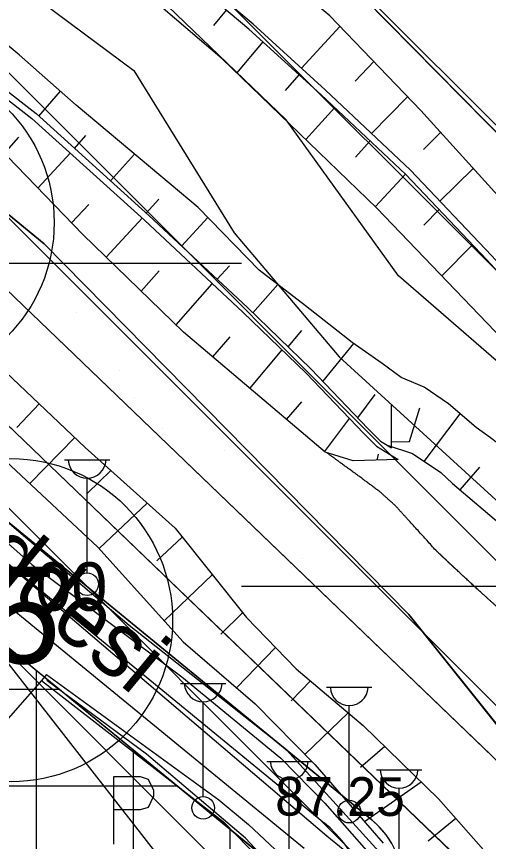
# Model space of a CAD drawing. Extents: x 417995 to 421451, y 4454518 to 4458015.
# Drawn here: x 420697.6 to 420770.7, y 4456517.4 to 4456645.1 of the extents above; entities that cross this region are included whole.
import ezdxf

# ---------------------------------------------------------------- set-up
doc = ezdxf.new("R2010")
doc.units = 0
for name, color, linetype in [('ADAKENARI', 7, 'Continuous'), ('Egri_1m', 7, 'Continuous'), ('Hid_Dere_Sulu_Yat_Gen', 7, 'Continuous'), ('KALDIRIM_FAT', 7, 'Continuous'), ('KD_DAIRE', 7, 'Continuous'), ('KD_YGEN', 7, 'Continuous'), ('PL_AYA_PARK_DINLENME', 7, 'Continuous'), ('PL_KON_ONE_100', 7, 'Continuous'), ('PL_TA_K_DERE', 7, 'Continuous'), ('PL_TİCARET', 7, 'Continuous'), ('S_Cad_Sok_Lambasi', 7, 'Continuous'), ('S_Otopark', 7, 'Continuous'), ('Sev_Sevalti', 7, 'Continuous'), ('Sev_Sevustu', 7, 'Continuous'), ('Sev_Tarama', 7, 'Continuous'), ('Sinir_Ist_Duvari', 7, 'Continuous'), ('Sinir_Parmaklik_bir_taraf', 7, 'Continuous'), ('Sinir_Tel_bir_taraf', 7, 'Continuous'), ('SN_TASKIN', 7, 'Continuous'), ('SN_TR_SIVILASMA', 7, 'Continuous'), ('SN_TR_TASKIN', 7, 'Continuous'), ('TRFAT_PARKALANI', 7, 'Continuous'), ('TRFAT_TİCARET', 7, 'Continuous'), ('Y_Cadde_Yol', 7, 'Continuous'), ('Y_Kot_Noktasi', 7, 'Continuous'), ('Yol_Kaldirim_kenari_bordurtasi', 7, 'Continuous'), ('Yol_Sose', 7, 'Continuous')]:
    doc.layers.add(name, color=color, linetype=linetype)

msp = doc.modelspace()

# ---------------------------------------------------------------- linework, layer by layer
at = {"layer": 'ADAKENARI'}
for p, q in [((420578.41, 4456663.41), (420752.58, 4456520.73)), ((420639.69, 4456661.01), (420701.86, 4456609.89)), ((420804.8, 4456593.75), (420743.75, 4456655.72)), ((420657.58, 4456639.75), (420780.57, 4456521.61)), ((420648.52, 4456627.66), (420768.79, 4456512.12)), ((420605.44, 4456621.88), (420740.82, 4456510.98)), ((420701.86, 4456609.89), (420758.35, 4456552.55)), ((420758.35, 4456552.55), (420808.54, 4456489.62))]:
    msp.add_line(p, q, dxfattribs=at)
for centre, radius, start, end in [((420191.41, 4456074.8), 823.13, 35.35416, 63.79989), ((420744.03, 4456510.29), 13.5, 356.1064, 50.6765)]:
    msp.add_arc(centre, radius, start, end, dxfattribs=at)
at = {"layer": 'Egri_1m'}
for points in [[(420763.09, 4456561.91), (420763.01, 4456561.98), (420762.94, 4456562.05), (420762.87, 4456562.12), (420762.79, 4456562.19), (420762.72, 4456562.26), (420762.65, 4456562.33), (420762.02, 4456563.01), (420761.33, 4456563.78), (420760.63, 4456564.55), (420759.93, 4456565.32), (420759.23, 4456566.09), (420758.53, 4456566.86), (420758.09, 4456567.34), (420757.74, 4456567.73), (420757.39, 4456568.11), (420757.04, 4456568.49), (420756.7, 4456568.88), (420756.35, 4456569.26), (420755.97, 4456569.62), (420755.59, 4456569.97), (420755.2, 4456570.31), (420754.82, 4456570.66), (420754.43, 4456571), (420754.05, 4456571.35), (420753.6, 4456571.71), (420753.08, 4456572.09), (420752.57, 4456572.48), (420752.06, 4456572.86), (420751.54, 4456573.24), (420751.03, 4456573.63), (420750.51, 4456574.01), (420750, 4456574.38), (420749.48, 4456574.76), (420748.96, 4456575.14), (420748.44, 4456575.51), (420747.92, 4456575.89), (420747.5, 4456576.2), (420747.34, 4456576.31), (420747.19, 4456576.42), (420747.03, 4456576.54), (420746.88, 4456576.65), (420746.73, 4456576.76), (420746.57, 4456576.87), (420746.42, 4456576.98), (420746.27, 4456577.1), (420746.11, 4456577.21), (420745.96, 4456577.32), (420745.81, 4456577.43), (420745.65, 4456577.55)], [(420764.27, 4456560.8), (420764.24, 4456560.83), (420764.22, 4456560.85), (420764.2, 4456560.87), (420764.17, 4456560.89), (420764.15, 4456560.92), (420764.12, 4456560.94), (420764.1, 4456560.96), (420764.08, 4456560.98), (420764.05, 4456561.01), (420764.03, 4456561.03), (420764, 4456561.05), (420763.98, 4456561.07), (420763.96, 4456561.1), (420763.93, 4456561.12), (420763.91, 4456561.14), (420763.88, 4456561.17), (420763.86, 4456561.19), (420763.84, 4456561.21), (420763.81, 4456561.23), (420763.79, 4456561.26), (420763.76, 4456561.28), (420763.74, 4456561.3), (420763.71, 4456561.32), (420763.69, 4456561.35), (420763.67, 4456561.37), (420763.64, 4456561.39), (420763.62, 4456561.41), (420763.59, 4456561.44), (420763.57, 4456561.46), (420763.55, 4456561.48), (420763.52, 4456561.51), (420763.5, 4456561.53), (420763.47, 4456561.55), (420763.45, 4456561.57), (420763.43, 4456561.6), (420763.4, 4456561.62), (420763.38, 4456561.64), (420763.35, 4456561.66), (420763.33, 4456561.69), (420763.31, 4456561.71), (420763.28, 4456561.73), (420763.26, 4456561.75), (420763.23, 4456561.78), (420763.21, 4456561.8), (420763.18, 4456561.82), (420763.16, 4456561.85), (420763.14, 4456561.87), (420763.11, 4456561.89), (420763.09, 4456561.91)], [(420764.27, 4456560.8), (420764.29, 4456560.78), (420764.32, 4456560.76), (420764.34, 4456560.73), (420764.37, 4456560.71), (420764.39, 4456560.69), (420764.41, 4456560.67), (420764.44, 4456560.64), (420764.46, 4456560.62), (420764.49, 4456560.6), (420764.51, 4456560.58), (420764.53, 4456560.55), (420764.56, 4456560.53), (420764.58, 4456560.51), (420764.61, 4456560.49), (420764.63, 4456560.46), (420764.65, 4456560.44), (420764.68, 4456560.42), (420764.7, 4456560.39), (420764.73, 4456560.37), (420764.75, 4456560.35), (420764.77, 4456560.33), (420764.8, 4456560.3), (420764.82, 4456560.28), (420764.85, 4456560.26), (420764.87, 4456560.24), (420764.9, 4456560.21), (420764.92, 4456560.19), (420764.94, 4456560.17), (420764.97, 4456560.15), (420764.99, 4456560.12), (420765.02, 4456560.1), (420765.04, 4456560.08), (420765.06, 4456560.05), (420765.09, 4456560.03), (420765.11, 4456560.01), (420765.14, 4456559.99), (420765.16, 4456559.96), (420765.18, 4456559.94), (420765.21, 4456559.92), (420765.23, 4456559.9), (420765.26, 4456559.87), (420765.28, 4456559.85), (420765.31, 4456559.83), (420765.33, 4456559.81), (420765.35, 4456559.78), (420765.38, 4456559.76), (420765.4, 4456559.74), (420765.43, 4456559.72), (420765.45, 4456559.69)], [(420785.89, 4456537.95), (420785.39, 4456538.63), (420784.89, 4456539.31), (420784.4, 4456539.99), (420783.9, 4456540.67), (420783.4, 4456541.35), (420782.9, 4456542.03), (420782.4, 4456542.72), (420781.9, 4456543.4), (420781.5, 4456543.96), (420781.12, 4456544.5), (420780.74, 4456545.03), (420780.35, 4456545.57), (420779.95, 4456546.09), (420779.53, 4456546.61), (420779.12, 4456547.12), (420778.7, 4456547.64), (420778.31, 4456548.04), (420777.92, 4456548.4), (420777.54, 4456548.75), (420777.15, 4456549.11), (420776.76, 4456549.45), (420776.36, 4456549.79), (420775.96, 4456550.13), (420775.56, 4456550.47), (420775.18, 4456550.81), (420774.81, 4456551.14), (420774.44, 4456551.48), (420774.07, 4456551.81), (420773.7, 4456552.15), (420773.33, 4456552.49), (420772.96, 4456552.82), (420772.59, 4456553.16), (420772.24, 4456553.48), (420771.92, 4456553.76), (420771.61, 4456554.05), (420771.29, 4456554.33), (420770.97, 4456554.62), (420770.66, 4456554.9), (420770.34, 4456555.19), (420770.02, 4456555.48), (420769.67, 4456555.79), (420769.14, 4456556.28), (420768.61, 4456556.76), (420768.08, 4456557.25), (420767.55, 4456557.74), (420767.03, 4456558.22), (420766.5, 4456558.71), (420765.98, 4456559.2), (420765.45, 4456559.69)]]:
    msp.add_spline(points, degree=3, dxfattribs=at)
at = {"layer": 'Hid_Dere_Sulu_Yat_Gen'}
for points in [[(420788.84, 4456575.26), (420772.88, 4456595.08), (420753.39, 4456615.44), (420729.41, 4456638.51), (420709.42, 4456655.64), (420685.88, 4456673.8), (420663.95, 4456689.74), (420644.72, 4456702.75), (420638.1, 4456706.54)], [(420788.7, 4456562.23), (420779.24, 4456572.91), (420773.13, 4456578.23), (420770.96, 4456579.86), (420768.73, 4456581.48), (420764.49, 4456585.13), (420760.7, 4456587.71), (420757.16, 4456589.19), (420754.18, 4456591.37), (420749.56, 4456594.65), (420742.32, 4456600.31), (420735.18, 4456605.84), (420725.73, 4456615.52), (420721.55, 4456619.01), (420706.86, 4456631.38), (420698.03, 4456639.14), (420687.17, 4456648.17), (420670.75, 4456659.52), (420654.33, 4456672), (420639.37, 4456681.93), (420628.8, 4456688.61)]]:
    msp.add_lwpolyline(points, dxfattribs=at)
at = {"layer": 'KALDIRIM_FAT'}
for p, q in [((420561.09, 4456671.14), (420745.28, 4456520.25)), ((420609.07, 4456625.37), (420742.12, 4456516.38))]:
    msp.add_line(p, q, dxfattribs=at)
msp.add_arc((420733.33, 4456505.66), 18.86, 356.1033, 50.6765, dxfattribs=at)
at = {"layer": 'KD_DAIRE'}
for centre in [(420678.43, 4456613.19), (420696.76, 4456551.65)]:
    msp.add_circle(centre, 25, dxfattribs=at)
at = {"layer": 'PL_AYA_PARK_DINLENME'}
for points in [[(420748.16, 4456516.17), (420745.66, 4456518.22), (420541.58, 4456692.09), (420537.09, 4456695.76), (420532.45, 4456699.23), (420527.67, 4456702.5), (420522.75, 4456705.56), (420517.7, 4456708.42), (420512.54, 4456711.05), (420507.27, 4456713.47), (420501.91, 4456715.66), (420360.26, 4456770.01), (420355.91, 4456776.8), (420359.27, 4456828.3)], [(420413.74, 4456796.23), (420457.31, 4456777.77), (420497.19, 4456760.04), (420547.41, 4456742.32), (420585.81, 4456724.6), (420620.52, 4456702.44), (420647.1, 4456684.72), (420666.31, 4456672.9), (420689.94, 4456655.91), (420715.78, 4456636.71), (420731.29, 4456611.6), (420747.54, 4456592.4), (420806.62, 4456538.49), (420839.11, 4456497.14)], [(420778.06, 4456586.46), (420756.72, 4456604.95), (420739.36, 4456629.1), (420719.74, 4456647.97), (420684.27, 4456675.89), (420660.88, 4456689.48), (420628.42, 4456712.12), (420597.48, 4456734.76), (420571.07, 4456750.6)]]:
    msp.add_lwpolyline(points, dxfattribs=at)
for points in [[(420398.45, 4456770.44), (420341.54, 4456780.97), (420343.75, 4456814.1), (420500.97, 4456742.52), (420572.51, 4456705.35), (420639.69, 4456661.01), (420701.86, 4456609.89), (420758.35, 4456552.55), (420808.54, 4456489.62), (420852.3, 4456421.11), (420929.96, 4456284.24), (420924.23, 4456280.99), (420830.14, 4456440.67), (420780.57, 4456521.61), (420657.58, 4456639.75), (420530.8, 4456712.43), (420483.24, 4456735.93), (420462.9, 4456746.95), (420444.36, 4456753.77)], [(420756.36, 4456492.63), (420757.5, 4456509.37), (420757.51, 4456510.98), (420757.34, 4456512.57), (420756.97, 4456514.14), (420756.42, 4456515.65), (420755.7, 4456517.08), (420754.81, 4456518.42), (420753.76, 4456519.64), (420752.58, 4456520.73), (420578.41, 4456663.41), (420580.89, 4456666.43), (420648.52, 4456627.66), (420768.79, 4456512.12), (420781.13, 4456491.97)]]:
    msp.add_lwpolyline(points, close=True, dxfattribs=at)
at = {"layer": 'PL_KON_ONE_100'}
msp.add_arc((420191.41, 4456074.8), 823.13, 41.27928, 52.66895, dxfattribs=at)
at = {"layer": 'PL_TA_K_DERE'}
msp.add_lwpolyline([(420859.03, 4456525.74), (420905.43, 4456453.12), (420983.89, 4456314.84), (420929.96, 4456284.24), (420852.3, 4456421.11), (420808.54, 4456489.62), (420758.35, 4456552.55), (420701.86, 4456609.89), (420639.69, 4456661.01), (420572.51, 4456705.35), (420500.97, 4456742.52), (420343.75, 4456814.1), (420348.15, 4456880.22), (420452.95, 4456832.51), (420528.13, 4456798.28), (420603.97, 4456758.88), (420676.56, 4456710.96), (420743.75, 4456655.72), (420804.8, 4456593.75)], close=True, dxfattribs=at)
for points in [[(420413.74, 4456796.23), (420457.31, 4456777.77), (420497.19, 4456760.04), (420547.41, 4456742.32), (420585.81, 4456724.6), (420620.52, 4456702.44), (420647.1, 4456684.72), (420666.31, 4456672.9), (420689.94, 4456655.91), (420715.78, 4456636.71), (420731.29, 4456611.6), (420747.54, 4456592.4), (420806.62, 4456538.49), (420839.11, 4456497.14)], [(420778.06, 4456586.46), (420756.72, 4456604.95), (420739.36, 4456629.1), (420719.74, 4456647.97), (420684.27, 4456675.89), (420660.88, 4456689.48), (420628.42, 4456712.12), (420597.48, 4456734.76), (420571.07, 4456750.6)]]:
    msp.add_lwpolyline(points, dxfattribs=at)
at = {"layer": 'PL_TİCARET'}
msp.add_lwpolyline([(420385.69, 4456393.42), (420394.63, 4456520.03), (420397.17, 4456524), (420597.45, 4456622.21), (420600.7, 4456622.93), (420603.05, 4456622.66), (420605.44, 4456621.88), (420740.82, 4456510.98)], dxfattribs=at)
at = {"layer": 'S_Cad_Sok_Lambasi'}
for p, q in [((420705.04, 4456576.46), (420712.04, 4456576.46)), ((420708.54, 4456558.96), (420708.54, 4456573.63)), ((420723, 4456541.85), (420730, 4456541.85)), ((420745.61, 4456541.27), (420752.61, 4456541.27)), ((420726.5, 4456524.35), (420726.5, 4456539.03)), ((420749.11, 4456523.77), (420749.11, 4456538.44)), ((420736.33, 4456529.8), (420743.33, 4456529.8)), ((420753.32, 4456528.49), (420760.32, 4456528.49)), ((420739.83, 4456512.3), (420739.83, 4456526.97)), ((420756.82, 4456510.99), (420756.82, 4456525.66))]:
    msp.add_line(p, q, dxfattribs=at)
for centre in [(420708.54, 4456557.21), (420726.5, 4456522.6), (420749.11, 4456522.02)]:
    msp.add_circle(centre, 1.75, dxfattribs=at)
for centre in [(420708.54, 4456576.56), (420726.5, 4456541.96), (420749.11, 4456541.37), (420739.83, 4456529.9), (420756.82, 4456528.59)]:
    msp.add_arc(centre, 2.93, 183.298, 356.9072, dxfattribs=at)
at = {"layer": 'S_Otopark'}
for points in [[(420712.65, 4456527.47), (420716.74, 4456527.47)], [(420712.65, 4456516.97), (420712.65, 4456527.47)], [(420716.74, 4456527.47), (420717.97, 4456527.05), (420718.81, 4456525.34), (420718.81, 4456524.43), (420717.97, 4456522.64), (420716.74, 4456522.29)], [(420716.74, 4456522.29), (420712.65, 4456522.29)]]:
    msp.add_lwpolyline(points, dxfattribs=at)
at = {"layer": 'Sev_Sevalti'}
for points in [[(420778.38, 4456600.24), (420771.14, 4456608.12), (420758.58, 4456621.31), (420745.38, 4456633.73), (420734.23, 4456643.9), (420716.86, 4456658.48), (420706.46, 4456666.89), (420688.71, 4456680.37), (420672.94, 4456691.49), (420658.33, 4456701.75), (420642.21, 4456711.57), (420630.14, 4456719.67)], [(420541.24, 4456707.54), (420549.93, 4456692.47), (420555.55, 4456684.39), (420573.51, 4456672.67), (420586.73, 4456663.16), (420599.75, 4456654.2), (420614.42, 4456644.85), (420618.88, 4456640.9), (420620.67, 4456643.12), (420633.4, 4456631.82), (420629.71, 4456627.87), (420643.09, 4456619.42), (420656.67, 4456608.9), (420665.25, 4456601.78), (420679.18, 4456590.93), (420695.96, 4456576.25), (420710.17, 4456562.95), (420723.4, 4456548.29), (420734.56, 4456538.68), (420743.79, 4456529.3), (420754.35, 4456517.11)], [(420788.84, 4456575.26), (420772.88, 4456595.08), (420753.39, 4456615.44), (420729.41, 4456638.51), (420709.42, 4456655.64), (420685.88, 4456673.8), (420663.95, 4456689.74), (420644.72, 4456702.75), (420638.1, 4456706.54)], [(420788.7, 4456562.23), (420779.24, 4456572.91), (420773.13, 4456578.23), (420770.96, 4456579.86), (420768.73, 4456581.48), (420764.49, 4456585.13), (420760.7, 4456587.71), (420757.16, 4456589.19), (420754.18, 4456591.37), (420749.56, 4456594.65), (420742.32, 4456600.31), (420735.18, 4456605.84), (420725.73, 4456615.52), (420721.55, 4456619.01), (420706.86, 4456631.38), (420698.03, 4456639.14), (420687.17, 4456648.17), (420670.75, 4456659.52), (420654.33, 4456672), (420639.37, 4456681.93), (420628.8, 4456688.61)], [(420626.88, 4456682.02), (420647.32, 4456668.86), (420665.6, 4456655.57), (420683.86, 4456641.83), (420699.98, 4456629.29), (420717.41, 4456613.55), (420732.65, 4456599.3), (420742.44, 4456589.86), (420751.34, 4456580.56), (420753.32, 4456578.59), (420756.67, 4456576.51)]]:
    msp.add_lwpolyline(points, dxfattribs=at)
at = {"layer": 'Sev_Sevustu'}
for points in [[(420756.67, 4456576.51), (420749.74, 4456576.3), (420745.37, 4456577.63), (420723.44, 4456596.25), (420707.88, 4456611.32), (420696.19, 4456623.44), (420679.96, 4456634.94), (420668.92, 4456643.07), (420658.21, 4456651.16), (420645.63, 4456661.11), (420621.91, 4456676.22), (420610.06, 4456683.12), (420601.46, 4456689.73), (420590.02, 4456696.78), (420575.56, 4456703.81), (420553.68, 4456714.69), (420538.27, 4456722.75), (420518.93, 4456733.39), (420497.66, 4456743.09), (420475.49, 4456754.12), (420458.86, 4456763.31), (420439.86, 4456772.58), (420423.67, 4456781.36), (420412.25, 4456787.95)], [(420778.38, 4456600.24), (420784.05, 4456605.76), (420771.59, 4456617.93), (420760.17, 4456630.52), (420746.1, 4456645.17), (420730.8, 4456658.05), (420726.05, 4456663.54), (420720.73, 4456667.68), (420714.96, 4456672.27), (420705.81, 4456677.57), (420693.56, 4456685.67), (420679.2, 4456696.53), (420659.23, 4456710.85), (420637.71, 4456725.18), (420600.51, 4456748.94), (420578.4, 4456762.12), (420561.76, 4456771.09), (420543.63, 4456778.43), (420531.15, 4456784.6)], [(420788.97, 4456587.23), (420770.41, 4456607.44), (420757.87, 4456620.61), (420744.7, 4456632.99), (420733.57, 4456643.15), (420716.22, 4456657.71), (420705.85, 4456666.11), (420688.12, 4456679.56), (420672.37, 4456690.67), (420657.79, 4456700.91), (420641.68, 4456710.73), (420629.59, 4456718.84), (420596.38, 4456738.35), (420565.71, 4456754.07), (420534.59, 4456769.2), (420503.08, 4456784.31)], [(420563.98, 4456719.51), (420585.02, 4456708.56), (420609.77, 4456694.24), (420627.45, 4456682.85), (420627.6, 4456682.75), (420627.62, 4456682.74), (420647.89, 4456669.7), (420666.2, 4456656.38), (420684.48, 4456642.63), (420700.62, 4456630.06), (420718.1, 4456614.29), (420733.34, 4456600.03), (420743.16, 4456590.57), (420752.05, 4456581.27), (420753.95, 4456579.38), (420754.96, 4456578.76), (420758.9, 4456577.43), (420763.28, 4456574.49), (420765.07, 4456572.82), (420775.62, 4456563.86), (420788.6, 4456552.23)], [(420618.81, 4456649.82), (420629.2, 4456643.92), (420639.33, 4456636.54), (420646.51, 4456630.93), (420656.14, 4456625.08), (420668.08, 4456613.19), (420688.75, 4456596.82), (420708.24, 4456578.39), (420722.15, 4456565.87), (420733.18, 4456552.05), (420740.87, 4456544.14), (420751.28, 4456535.37), (420762.91, 4456524), (420774.54, 4456510.84)]]:
    msp.add_lwpolyline(points, dxfattribs=at)
at = {"layer": 'Sev_Tarama'}
for p, q in [((420730.07, 4456646.08), (420728.09, 4456643.71)), ((420747.65, 4456643.55), (420741.7, 4456637.08)), ((420735.75, 4456641.16), (420731.67, 4456636.34)), ((420752.89, 4456638.1), (420750.02, 4456635.08)), ((420741.32, 4456636.07), (420739.17, 4456633.63)), ((420701.05, 4456629.68), (420704.41, 4456633.53)), ((420758.12, 4456632.66), (420752.55, 4456626.98)), ((420746.85, 4456630.97), (420742.38, 4456626.03)), ((420695.67, 4456623.81), (420697.97, 4456626.42)), ((420706.59, 4456624.67), (420708.35, 4456626.66)), ((420763.24, 4456627.14), (420760.61, 4456624.51)), ((420752.32, 4456625.83), (420750.05, 4456623.34)), ((420700.92, 4456618.53), (420705.93, 4456623.92)), ((420712.14, 4456619.66), (420715.86, 4456623.8)), ((420768.31, 4456621.55), (420763.13, 4456616.53)), ((420757.8, 4456620.68), (420753.16, 4456615.67)), ((420706.13, 4456613.13), (420708.82, 4456616.01)), ((420717.68, 4456614.67), (420719.65, 4456616.81)), ((420763.02, 4456615.2), (420760.65, 4456612.77)), ((420711.47, 4456607.84), (420717.05, 4456613.87)), ((420723.16, 4456609.55), (420727.23, 4456613.98)), ((420768.21, 4456609.75), (420763.42, 4456604.96)), ((420728.66, 4456604.41), (420730.56, 4456606.51)), ((420716.89, 4456602.59), (420719.68, 4456605.71)), ((420722.3, 4456597.35), (420727.9, 4456603.73)), ((420734.17, 4456599.22), (420738.03, 4456603.63)), ((420739.63, 4456593.97), (420741.78, 4456596.51)), ((420727.98, 4456592.4), (420730.66, 4456595.51)), ((420745.04, 4456588.6), (420749.82, 4456594.46)), ((420733.72, 4456587.52), (420738.7, 4456593.47)), ((420739.41, 4456582.69), (420741.75, 4456585.42)), ((420750.44, 4456582.96), (420753.13, 4456586.56)), ((420701.12, 4456585.12), (420697.66, 4456581.46)), ((420745.27, 4456577.72), (420749.13, 4456582.87)), ((420760.71, 4456576.22), (420766.3, 4456583.57)), ((420706.61, 4456579.93), (420699.64, 4456572.81)), ((420753.41, 4456576.41), (420753.65, 4456577.33)), ((420766.26, 4456571.81), (420769.31, 4456575.31)), ((420712.19, 4456574.84), (420708.61, 4456571.29)), ((420717.83, 4456569.76), (420710.38, 4456562.72)), ((420723.22, 4456564.52), (420719.31, 4456560.84)), ((420727.91, 4456558.65), (420720.44, 4456551.57)), ((420732.57, 4456552.81), (420729.21, 4456549.5)), ((420737.7, 4456547.4), (420731.63, 4456541.2)), ((420743.13, 4456542.24), (420740.12, 4456539.16)), ((420748.96, 4456537.32), (420742.24, 4456530.88)), ((420754.64, 4456532.09), (420750.83, 4456528.83)), ((420760.26, 4456526.59), (420751.48, 4456520.42)), ((420765.6, 4456520.95), (420761.3, 4456517.44))]:
    msp.add_line(p, q, dxfattribs=at)
at = {"layer": 'Sinir_Ist_Duvari'}
for points in [[(420777.64, 4456599.56), (420770.41, 4456607.44), (420757.87, 4456620.61), (420744.7, 4456632.99), (420733.57, 4456643.15), (420716.22, 4456657.71), (420705.85, 4456666.11), (420688.12, 4456679.56), (420672.37, 4456690.67), (420657.79, 4456700.91), (420641.68, 4456710.73), (420629.59, 4456718.84)], [(420627.43, 4456682.86), (420647.89, 4456669.7), (420666.2, 4456656.38), (420684.48, 4456642.63), (420700.62, 4456630.06), (420718.1, 4456614.29), (420733.34, 4456600.03), (420743.16, 4456590.57), (420752.05, 4456581.27), (420753.95, 4456579.38), (420755.67, 4456578.32), (420755.67, 4456584.92)], [(420755.67, 4456579.24), (420758.44, 4456579.32), (420760.02, 4456584.51)]]:
    msp.add_lwpolyline(points, dxfattribs=at)
at = {"layer": 'Sinir_Parmaklik_bir_taraf'}
msp.add_lwpolyline([(420741.59, 4456508.71), (420733.04, 4456517.93), (420717.72, 4456530.92), (420702.31, 4456542.31)], dxfattribs=at)
at = {"layer": 'Sinir_Tel_bir_taraf'}
msp.add_lwpolyline([(420701.46, 4456542.3), (420684.07, 4456522.53)], dxfattribs=at)
at = {"layer": 'SN_TASKIN'}
msp.add_lwpolyline([(421279.09, 4456215.61), (421195.31, 4456240.09), (421032.23, 4456272.97), (420928.59, 4456320.69), (420834.21, 4456393.35), (420746.64, 4456480.52), (420663.92, 4456586.47), (420574.11, 4456669.5), (420422.96, 4456744.08), (420282.11, 4456812), (420160.8, 4456835.05), (420091.41, 4456837.4), (419960.89, 4456961.81), (419854.4, 4457049.62), (419750.61, 4457217.33), (419705.67, 4457319.89), (419669.27, 4457550.58), (419656.39, 4457729.95), (419636.42, 4457793.06)], dxfattribs=at)
at = {"layer": 'SN_TR_SIVILASMA'}
for p, q in [((421278.12, 4456121.97), (419993.97, 4457406.12)), ((421277.88, 4456099.75), (419987.89, 4457389.75)), ((421277.42, 4456055.31), (419975.73, 4457357.01)), ((421277.19, 4456033.09), (419969.65, 4457340.64)), ((421276.73, 4455988.66), (419957.49, 4457307.89)), ((421276.49, 4455966.44), (419971.97, 4457270.96))]:
    msp.add_line(p, q, dxfattribs=at)
at = {"layer": 'SN_TR_TASKIN'}
for p, q in [((420632.43, 4456606.9), (420732.43, 4456606.9)), ((420732.43, 4456556.9), (420832.43, 4456556.9))]:
    msp.add_line(p, q, dxfattribs=at)
at = {"layer": 'TRFAT_PARKALANI'}
for p, q in [((420700.16, 4456608.24), (420700.16, 4456608.24)), ((420706.83, 4456599.26), (420706.83, 4456599.26)), ((420713.49, 4456590.28), (420713.49, 4456590.28)), ((420715.8, 4456586.13), (420715.8, 4456586.13)), ((420720.15, 4456581.3), (420720.15, 4456581.3)), ((420729.83, 4456577.91), (420729.83, 4456577.91)), ((420700.94, 4456574.5), (420700.94, 4456574.5)), ((420707.6, 4456565.52), (420707.6, 4456565.52)), ((420741.87, 4456561.22), (420741.87, 4456561.22)), ((420714.26, 4456556.54), (420714.26, 4456556.54)), ((420712.01, 4456555.22), (420712.01, 4456555.22)), ((420720.93, 4456547.56), (420720.93, 4456547.56)), ((420761.56, 4456547.98), (420761.56, 4456547.98)), ((420731.96, 4456539.7), (420731.96, 4456539.7)), ((420768.22, 4456539), (420768.22, 4456539)), ((420755.68, 4456523.23), (420755.68, 4456523.23))]:
    msp.add_line(p, q, dxfattribs=at)
at = {"layer": 'TRFAT_TİCARET'}
for p, q in [((420700.69, 4456067.15), (420700.69, 4456543.85)), ((420431.82, 4456540.99), (420704.19, 4456540.99)), ((420715.69, 4456116.24), (420715.69, 4456531.57)), ((420401.23, 4456525.99), (420722.5, 4456525.99)), ((420730.69, 4456336.46), (420730.69, 4456519.28))]:
    msp.add_line(p, q, dxfattribs=at)
at = {"layer": 'Yol_Kaldirim_kenari_bordurtasi'}
msp.add_lwpolyline([(420755, 4456502.51), (420755.27, 4456514.1), (420739.38, 4456531.58), (420715.02, 4456550.81), (420697.98, 4456565.3), (420676.94, 4456583.32), (420650.42, 4456604.78), (420632.93, 4456619.66), (420625.5, 4456625.05), (420626.26, 4456626.04), (420610.45, 4456639.12), (420581.78, 4456660.91), (420561.96, 4456675.41)], dxfattribs=at)
at = {"layer": 'Yol_Sose'}
for points in [[(420511.22, 4456721.19), (420526.77, 4456711.23), (420538.38, 4456702.38), (420552.5, 4456686.15), (420564.13, 4456672.95), (420595.08, 4456648.26), (420618.65, 4456629.62), (420652.2, 4456601.23), (420663.46, 4456592.08), (420677.14, 4456580.46), (420699.97, 4456560.25), (420723.19, 4456542.88), (420738.51, 4456530.28), (420745.35, 4456523.33), (420753.67, 4456513.82), (420754.01, 4456506.59)], [(420702.24, 4456543.26), (420701.46, 4456542.3), (420729.62, 4456520.45), (420739.26, 4456510.57), (420741.51, 4456503.05)], [(420702.24, 4456543.26), (420701.46, 4456542.3), (420729.62, 4456520.45), (420739.26, 4456510.57), (420741.51, 4456503.05)], [(420702.24, 4456543.26), (420728.93, 4456523.83), (420733.53, 4456520.05), (420738.47, 4456515.39), (420742.18, 4456509.6)]]:
    msp.add_lwpolyline(points, dxfattribs=at)

# ---------------------------------------------------------------- texts
at = {"layer": 'KD_YGEN'}
for s, height, p in [('15', 15, (420682.1, 4456544.95)), ('00', 7.5, (420700.51, 4456553.11))]:
    msp.add_text(s, height=height, dxfattribs=at).set_placement(p)
at = {"layer": 'Y_Cadde_Yol'}
msp.add_text('Fuar Caddesi', height=10, rotation=320.4511, dxfattribs=at).set_placement((420653.73, 4456591))
at = {"layer": 'Y_Kot_Noktasi'}
msp.add_text('87.25', height=6, rotation=359.8174, dxfattribs=at).set_placement((420737.63, 4456521.4))

doc.saveas('drawing.dxf')
